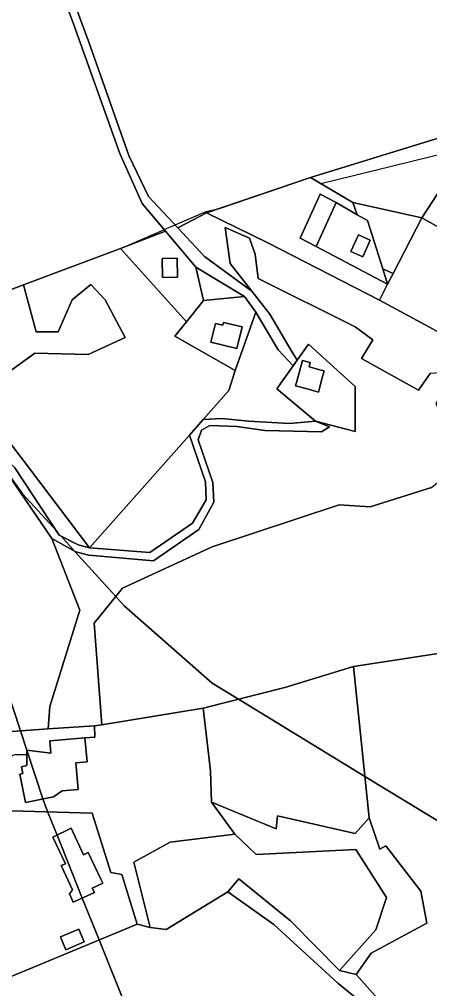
# Model space of a CAD drawing. Extents: x -477304 to -465429, y -1159113 to -1149210.
# Drawn here: x -475240.6 to -475105.3, y -1151544.2 to -1151224.6 of the extents above; entities that cross this region are included whole.
import ezdxf

# ---------------------------------------------------------------- set-up
doc = ezdxf.new("R2010")
doc.units = 0
for name, color, linetype in [('BPEJ_s', 7, 'Continuous'), ('orna_s', 7, 'Continuous'), ('ostatni_s', 7, 'Continuous'), ('PUPFL_s', 7, 'Continuous'), ('trav_porost_s', 7, 'Continuous')]:
    doc.layers.add(name, color=color, linetype=linetype)

msp = doc.modelspace()

# ---------------------------------------------------------------- linework, layer by layer
at = {"layer": 'BPEJ_s'}
for points in [[(-475271.42, -1151324.25), (-475239.26, -1151312.16), (-475207.22, -1151300.13), (-475207.02, -1151300.05), (-475206.93, -1151300.02), (-475193, -1151294), (-475192.85, -1151293.94), (-475189.22, -1151292.38), (-475179, -1151288), (-475174.62, -1151286.93), (-475144.6, -1151276.72), (-475141.21, -1151278.73), (-475099.5, -1151268.5)], [(-475271.42, -1151324.25), (-475239.26, -1151312.16), (-475207.22, -1151300.13), (-475207.02, -1151300.05), (-475206.93, -1151300.02), (-475193, -1151294), (-475192.85, -1151293.94), (-475189.22, -1151292.38), (-475179, -1151288), (-475174.62, -1151286.93), (-475144.6, -1151276.72), (-475141.21, -1151278.73), (-475099.5, -1151268.5)], [(-475277.96, -1151326.7), (-475277.5, -1151327.5), (-475274.21, -1151343.61), (-475273.37, -1151347.74), (-475273.2, -1151348.59), (-475270.31, -1151362.72), (-475268.59, -1151371.17), (-475267.59, -1151376.05), (-475267.5, -1151376.5), (-475263.05, -1151389.98), (-475261.49, -1151394.7), (-475257.34, -1151407.25), (-475252.15, -1151422.98), (-475240.2, -1151459.16), (-475238.08, -1151465.59), (-475232.8, -1151481.59), (-475232, -1151484), (-475231.23, -1151485.92), (-475231.05, -1151486.36), (-475228.17, -1151493.53), (-475223.19, -1151505.95), (-475219.83, -1151514.34), (-475214.29, -1151528.13), (-475168, -1151643.5)], [(-475057.77, -1151516.16), (-475126.64, -1151474.19), (-475168.32, -1151448.79), (-475177, -1151443.5), (-475206, -1151418), (-475208.81, -1151414.89), (-475222.26, -1151400.04), (-475226.82, -1151395), (-475227.42, -1151394.7), (-475228.28, -1151393.39), (-475239.5, -1151381), (-475252.5, -1151363)], [(-475252.5, -1151363), (-475239.5, -1151381), (-475228.28, -1151393.39), (-475227.42, -1151394.7), (-475226.82, -1151395), (-475222.26, -1151400.04), (-475208.81, -1151414.89), (-475206, -1151418), (-475177, -1151443.5), (-475168.32, -1151448.79), (-475126.64, -1151474.19), (-475057.77, -1151516.16)], [(-475168, -1151643.5), (-475214.29, -1151528.13), (-475219.83, -1151514.34), (-475223.19, -1151505.95), (-475228.17, -1151493.53), (-475231.05, -1151486.36), (-475231.23, -1151485.92), (-475232, -1151484), (-475232.8, -1151481.59), (-475238.08, -1151465.59), (-475240.2, -1151459.16), (-475252.15, -1151422.98)]]:
    msp.add_lwpolyline(points, dxfattribs=at)
at = {"layer": 'orna_s'}
for points in [[(-475144.6, -1151276.72), (-475130.68, -1151284.96), (-475129.18, -1151289.02), (-475136.14, -1151285), (-475141.43, -1151282.22), (-475148.06, -1151296.77), (-475142.77, -1151299.55), (-475119.19, -1151311.96), (-475121.9, -1151317.2), (-475158.68, -1151298.26), (-475178.84, -1151288.36)], [(-475142.77, -1151299.55), (-475148.06, -1151296.77), (-475141.43, -1151282.22), (-475136.14, -1151285)], [(-475121.9, -1151317.2), (-475119.19, -1151311.96), (-475117.35, -1151308.41), (-475107.85, -1151290.01), (-475088.14, -1151301.17), (-475088.52, -1151302.19), (-475098.68, -1151329.69)], [(-475117.35, -1151308.41), (-475119.19, -1151311.96), (-475120.79, -1151306.87)]]:
    msp.add_lwpolyline(points, close=True, dxfattribs=at)
at = {"layer": 'ostatni_s'}
for points in [[(-475239.71, -1151172.84), (-475217.84, -1151231.85), (-475204.53, -1151269.52), (-475197.96, -1151283.06), (-475188.29, -1151293.38), (-475179.6, -1151302.77), (-475163.91, -1151314.26), (-475157.98, -1151321.81), (-475150.6, -1151334.33), (-475149.05, -1151336.97), (-475150.33, -1151338.79), (-475155.3, -1151333.56), (-475162.64, -1151321.12), (-475166.39, -1151315.96), (-475182.36, -1151306.31), (-475192.41, -1151294.46), (-475200.06, -1151285.37), (-475207.45, -1151268.85), (-475222.58, -1151226.41), (-475241.53, -1151175)], [(-475104.73, -1151378.99), (-475124.91, -1151385.36), (-475135.17, -1151384.64), (-475177, -1151398.54), (-475206.57, -1151412.14), (-475215.93, -1151423.64), (-475213.34, -1151457.24), (-475215.83, -1151457.49), (-475231.11, -1151458.51), (-475230.54, -1151451.19), (-475220.67, -1151419.38), (-475229.93, -1151395.77), (-475221.99, -1151400.19), (-475217.68, -1151401.32), (-475196.37, -1151403.19), (-475181.44, -1151392.77), (-475176.49, -1151383.82), (-475176.75, -1151377.35), (-475181.6, -1151363.22), (-475180.57, -1151360.09), (-475177.8, -1151358.55), (-475168.93, -1151358.8), (-475159.67, -1151360.21), (-475150.23, -1151360.42), (-475140.95, -1151360.57), (-475138.38, -1151358.98), (-475143, -1151357.08), (-475129.87, -1151360.49), (-475129.88, -1151345.62), (-475145.29, -1151331.65), (-475149.05, -1151336.97), (-475150.6, -1151334.33), (-475157.98, -1151321.81), (-475163.91, -1151314.26), (-475171.08, -1151305.1), (-475172.77, -1151293.2), (-475164.72, -1151296.74), (-475162.82, -1151302.08), (-475161.9, -1151310.08), (-475129.87, -1151325.94), (-475124.07, -1151330.25), (-475127.8, -1151336.38), (-475109.02, -1151346.92), (-475105.1, -1151341.38)], [(-475242.07, -1151372.45), (-475227.42, -1151394.7), (-475221.22, -1151397.83), (-475217.42, -1151398.83), (-475197.57, -1151400.39), (-475183.52, -1151390.75), (-475179.03, -1151383.07), (-475179.24, -1151377.07), (-475184.54, -1151361.66), (-475180.03, -1151356.57), (-475173.82, -1151356.16), (-475165.05, -1151357.13), (-475151.51, -1151357.85), (-475143, -1151357.08), (-475138.38, -1151358.98), (-475140.95, -1151360.57), (-475150.23, -1151360.42), (-475159.67, -1151360.21), (-475168.93, -1151358.8), (-475177.8, -1151358.55), (-475180.57, -1151360.09), (-475181.6, -1151363.22), (-475176.75, -1151377.35), (-475176.49, -1151383.82), (-475181.44, -1151392.77), (-475196.37, -1151403.19), (-475217.68, -1151401.32), (-475221.99, -1151400.19), (-475229.93, -1151395.77), (-475245.1, -1151373.38)]]:
    msp.add_lwpolyline(points, dxfattribs=at)
for points in [[(-475107.85, -1151290.01), (-475095.53, -1151271.01), (-475098.2, -1151262.5), (-475056.29, -1151250.13), (-475044.09, -1151299.75), (-475059.29, -1151297.19), (-475073.3, -1151308.45), (-475084.79, -1151303.35), (-475088.14, -1151301.17)], [(-475136.14, -1151285), (-475129.18, -1151289.02), (-475125.79, -1151290.97), (-475120.79, -1151306.87), (-475119.19, -1151311.96), (-475142.77, -1151299.55)], [(-475207.23, -1151300.13), (-475192.41, -1151294.46), (-475182.36, -1151306.31), (-475179.83, -1151317.32), (-475185.53, -1151324.37)], [(-475131.26, -1151301.18), (-475127.4, -1151302.93), (-475124.89, -1151297.39), (-475128.75, -1151295.64)], [(-475124.89, -1151297.39), (-475127.4, -1151302.93), (-475131.26, -1151301.18), (-475128.75, -1151295.64)], [(-475193.37, -1151309.69), (-475188.41, -1151309.59), (-475188.54, -1151303.34), (-475193.5, -1151303.44)], [(-475188.41, -1151309.59), (-475193.37, -1151309.69), (-475193.5, -1151303.44), (-475188.54, -1151303.34)], [(-475162.64, -1151321.12), (-475169.4, -1151340.39), (-475189.37, -1151329.11), (-475185.53, -1151324.37), (-475179.83, -1151317.32), (-475166.39, -1151315.96)], [(-475177.41, -1151331), (-475175.89, -1151324.85), (-475173.47, -1151325.45), (-475173.24, -1151324.51), (-475167.15, -1151326.01), (-475168.9, -1151333.1)], [(-475168.9, -1151333.1), (-475167.15, -1151326.01), (-475173.24, -1151324.51), (-475173.47, -1151325.45), (-475175.89, -1151324.85), (-475177.41, -1151331)], [(-475145.29, -1151331.65), (-475129.88, -1151345.62), (-475129.87, -1151360.49), (-475143, -1151357.08), (-475155.73, -1151346.46), (-475150.33, -1151338.79), (-475149.05, -1151336.97)], [(-475144.71, -1151337.75), (-475147.25, -1151337.06), (-475149.04, -1151343.61), (-475149.54, -1151345.43), (-475145.71, -1151346.48), (-475142, -1151347.5), (-475140.73, -1151342.85), (-475140.09, -1151340.51), (-475141.52, -1151340.12), (-475145.09, -1151339.14)], [(-475140.73, -1151342.85), (-475142, -1151347.5), (-475145.71, -1151346.48), (-475149.54, -1151345.43), (-475149.04, -1151343.61), (-475147.25, -1151337.06), (-475144.71, -1151337.75), (-475145.09, -1151339.14), (-475141.52, -1151340.12), (-475140.09, -1151340.51)], [(-475262.83, -1151491.06), (-475269.5, -1151493.37), (-475268.01, -1151485.2), (-475255.6, -1151466.08), (-475254.97, -1151461.21), (-475247.56, -1151459.68), (-475231.11, -1151458.51), (-475215.83, -1151457.49), (-475215.75, -1151461.25), (-475218.98, -1151461.44), (-475222.76, -1151461.79), (-475230.53, -1151462.51), (-475230.16, -1151466.51), (-475238.08, -1151465.56), (-475238.14, -1151467.05), (-475241.78, -1151466.95), (-475256.91, -1151472.23)], [(-475239.9, -1151471.01), (-475238.17, -1151470.66), (-475238.14, -1151467.05), (-475238.08, -1151465.56), (-475230.16, -1151466.51), (-475230.53, -1151462.51), (-475222.76, -1151461.79), (-475218.98, -1151461.44), (-475218.24, -1151469.4), (-475222.02, -1151469.75), (-475221.21, -1151478.49), (-475226.49, -1151478.98), (-475229.33, -1151480.89), (-475238.58, -1151482.76), (-475240.46, -1151473.47), (-475239.44, -1151473.26)], [(-475223.55, -1151491.31), (-475219.39, -1151500.05), (-475217.85, -1151499.32), (-475213.72, -1151508.04), (-475213.1, -1151509.41), (-475216.59, -1151511.04), (-475215.84, -1151512.49), (-475222.79, -1151515.71), (-475224.09, -1151512.89), (-475223.01, -1151511.59), (-475226.81, -1151503.62), (-475225.35, -1151502.99), (-475229.56, -1151494.2)], [(-475219.19, -1151528.75), (-475225.24, -1151531.35), (-475227.02, -1151527.15), (-475220.98, -1151524.61)]]:
    msp.add_lwpolyline(points, close=True, dxfattribs=at)
at = {"layer": 'PUPFL_s'}
for points in [[(-475098.2, -1151262.5), (-475144.6, -1151276.72), (-475178.84, -1151288.36), (-475188.29, -1151293.38), (-475197.96, -1151283.06), (-475204.53, -1151269.52), (-475217.84, -1151231.85), (-475239.71, -1151172.84)], [(-475241.53, -1151175), (-475222.58, -1151226.41), (-475207.45, -1151268.85), (-475200.06, -1151285.37), (-475192.41, -1151294.46), (-475207.23, -1151300.13), (-475239.26, -1151312.16), (-475278.64, -1151326.96), (-475284.08, -1151300.07), (-475295.21, -1151286.12), (-475306.8, -1151264.87), (-475309.25, -1151248.07), (-475315.45, -1151223.69)]]:
    msp.add_lwpolyline(points, dxfattribs=at)
for points in [[(-475144.6, -1151276.72), (-475098.2, -1151262.5), (-475095.53, -1151271.01), (-475107.85, -1151290.01), (-475130.68, -1151284.96)], [(-475107.85, -1151290.01), (-475117.35, -1151308.41), (-475120.79, -1151306.87), (-475125.79, -1151290.97), (-475129.18, -1151289.02), (-475130.68, -1151284.96)]]:
    msp.add_lwpolyline(points, close=True, dxfattribs=at)
at = {"layer": 'trav_porost_s'}
for points in [[(-475124.07, -1151330.25), (-475129.87, -1151325.94), (-475161.9, -1151310.08), (-475162.82, -1151302.08), (-475164.72, -1151296.74), (-475172.77, -1151293.2), (-475171.08, -1151305.1), (-475163.91, -1151314.26), (-475179.6, -1151302.77), (-475188.29, -1151293.38), (-475178.84, -1151288.36), (-475158.68, -1151298.26), (-475121.9, -1151317.2), (-475098.68, -1151329.69), (-475093.77, -1151348.04), (-475098.18, -1151340.89), (-475105.1, -1151341.38), (-475109.02, -1151346.92), (-475127.8, -1151336.38)], [(-475207.23, -1151300.13), (-475185.53, -1151324.37), (-475189.37, -1151329.11), (-475169.4, -1151340.39), (-475171.52, -1151346.95), (-475180.03, -1151356.57), (-475184.54, -1151361.66), (-475217.42, -1151398.83), (-475239.96, -1151369.07), (-475253.89, -1151350.95), (-475250.3, -1151346.33), (-475250.44, -1151340.43), (-475243.85, -1151340.66), (-475235.53, -1151334.68), (-475217.93, -1151335.1), (-475205.71, -1151329.48), (-475212.29, -1151317.03), (-475217.02, -1151311.98), (-475223.18, -1151317.11), (-475227.78, -1151327.68), (-475235.01, -1151327.68), (-475239.26, -1151312.16)], [(-475179.83, -1151317.32), (-475182.36, -1151306.31), (-475166.39, -1151315.96)], [(-475253.89, -1151350.95), (-475239.96, -1151369.07), (-475217.42, -1151398.83), (-475221.22, -1151397.83), (-475227.42, -1151394.7), (-475242.07, -1151372.45), (-475258.76, -1151356.31), (-475275.67, -1151342.41), (-475278.64, -1151326.96), (-475239.26, -1151312.16), (-475235.01, -1151327.68), (-475227.78, -1151327.68), (-475223.18, -1151317.11), (-475217.02, -1151311.98), (-475212.29, -1151317.03), (-475205.71, -1151329.48), (-475217.93, -1151335.1), (-475235.53, -1151334.68), (-475243.85, -1151340.66), (-475250.44, -1151340.43), (-475250.3, -1151346.33)], [(-475171.52, -1151346.95), (-475169.4, -1151340.39), (-475162.64, -1151321.12), (-475155.3, -1151333.56), (-475150.33, -1151338.79), (-475155.73, -1151346.46), (-475143, -1151357.08), (-475151.51, -1151357.85), (-475165.05, -1151357.13), (-475173.82, -1151356.16), (-475180.03, -1151356.57)], [(-475077.46, -1151429.88), (-475130.42, -1151438.02), (-475153.01, -1151444.89), (-475179.97, -1151451.76), (-475213.34, -1151457.24), (-475215.93, -1151423.64), (-475206.57, -1151412.14), (-475177, -1151398.54), (-475135.17, -1151384.64), (-475124.91, -1151385.36), (-475104.73, -1151378.99), (-475096.15, -1151371.76), (-475095.79, -1151365.7), (-475103.16, -1151351.41), (-475098.18, -1151340.89), (-475093.77, -1151348.04), (-475093.48, -1151349.48), (-475086.62, -1151383.42), (-475082.26, -1151405.02)], [(-475217.42, -1151398.83), (-475184.54, -1151361.66), (-475179.24, -1151377.07), (-475179.03, -1151383.07), (-475183.52, -1151390.75), (-475197.57, -1151400.39)], [(-475250.51, -1151442.81), (-475249.32, -1151442.85), (-475254.23, -1151408.39), (-475254.33, -1151399.34), (-475248.97, -1151392.21), (-475245.1, -1151373.38), (-475229.93, -1151395.77), (-475220.67, -1151419.38), (-475230.54, -1151451.19), (-475231.11, -1151458.51), (-475247.56, -1151459.68), (-475247.78, -1151452.17)], [(-475044.87, -1151426.5), (-475045.62, -1151438.12), (-475058.02, -1151471.95), (-475056.69, -1151493.84), (-475058.02, -1151521.33), (-475064.36, -1151534.34), (-475069.84, -1151554.07), (-475067.71, -1151555.4), (-475067.25, -1151564.77), (-475063.07, -1151577.82), (-475078.19, -1151575.23), (-475096.77, -1151567.79), (-475117.78, -1151552.71), (-475129.54, -1151539.49), (-475124.55, -1151532.51), (-475106.26, -1151522.6), (-475108.24, -1151512.04), (-475119.75, -1151497.09), (-475121.74, -1151498.23), (-475125.21, -1151487.9), (-475130.42, -1151438.02), (-475077.46, -1151429.88), (-475057.18, -1151427.79)], [(-475129.83, -1151493.03), (-475155.53, -1151487.18), (-475155.96, -1151491.46), (-475177.23, -1151482.65), (-475177.61, -1151472.38), (-475179.97, -1151451.76), (-475153.01, -1151444.89), (-475130.42, -1151438.02), (-475125.21, -1151487.9)], [(-475108.24, -1151512.04), (-475106.26, -1151522.6), (-475124.55, -1151532.51), (-475129.54, -1151539.49), (-475135.06, -1151538.21), (-475123.01, -1151524.84), (-475119.56, -1151514.16), (-475129.68, -1151498.36), (-475162.5, -1151500.01), (-475169.59, -1151493.27), (-475177.23, -1151482.65), (-475155.96, -1151491.46), (-475155.53, -1151487.18), (-475129.83, -1151493.03), (-475125.21, -1151487.9), (-475121.74, -1151498.23), (-475119.75, -1151497.09)], [(-475244.58, -1151540.68), (-475244.2, -1151533.43), (-475250.21, -1151520.32), (-475264.8, -1151513.68), (-475269.5, -1151493.37), (-475262.83, -1151491.06), (-475254.68, -1151485.26), (-475216.59, -1151486.34), (-475210.41, -1151505.94), (-475206.77, -1151506.56), (-475201.76, -1151522.94)], [(-475226.81, -1151503.62), (-475223.01, -1151511.59), (-475224.09, -1151512.89), (-475222.79, -1151515.71), (-475215.84, -1151512.49), (-475216.59, -1151511.04), (-475213.1, -1151509.41), (-475213.72, -1151508.04), (-475217.85, -1151499.32), (-475219.39, -1151500.05), (-475223.55, -1151491.31), (-475229.56, -1151494.2), (-475225.35, -1151502.99)], [(-475135.06, -1151538.21), (-475151.14, -1151521.81), (-475168.27, -1151507.96), (-475171.86, -1151512.32), (-475192.22, -1151524.73), (-475197.49, -1151524.03), (-475202.8, -1151502.45), (-475190.85, -1151495.84), (-475169.59, -1151493.27), (-475162.5, -1151500.01), (-475129.68, -1151498.36), (-475119.56, -1151514.16), (-475123.01, -1151524.84)], [(-475129.54, -1151539.49), (-475117.78, -1151552.71), (-475096.77, -1151567.79), (-475078.19, -1151575.23), (-475097.24, -1151570.32), (-475120.3, -1151554.83), (-475135.59, -1151542.43), (-475156.64, -1151523.04), (-475171.86, -1151512.32), (-475168.27, -1151507.96), (-475151.14, -1151521.81), (-475135.06, -1151538.21)], [(-475219.19, -1151528.75), (-475220.98, -1151524.61), (-475227.02, -1151527.15), (-475225.24, -1151531.35)]]:
    msp.add_lwpolyline(points, close=True, dxfattribs=at)
for points in [[(-475241.78, -1151466.95), (-475238.14, -1151467.05), (-475238.17, -1151470.66), (-475239.9, -1151471.01), (-475239.44, -1151473.26), (-475240.46, -1151473.47), (-475238.58, -1151482.76), (-475229.33, -1151480.89), (-475226.49, -1151478.98), (-475221.21, -1151478.49), (-475222.02, -1151469.75), (-475218.24, -1151469.4), (-475218.98, -1151461.44), (-475215.75, -1151461.25), (-475215.83, -1151457.49), (-475213.34, -1151457.24), (-475179.97, -1151451.76), (-475177.61, -1151472.38), (-475177.23, -1151482.65), (-475169.59, -1151493.27), (-475190.85, -1151495.84), (-475202.8, -1151502.45), (-475197.49, -1151524.03), (-475201.76, -1151522.94), (-475206.77, -1151506.56), (-475210.41, -1151505.94), (-475216.59, -1151486.34), (-475254.68, -1151485.26)], [(-475246.13, -1151570.59), (-475244.58, -1151540.68), (-475201.76, -1151522.94), (-475197.49, -1151524.03), (-475192.22, -1151524.73), (-475171.86, -1151512.32), (-475156.64, -1151523.04), (-475135.59, -1151542.43), (-475120.3, -1151554.83)]]:
    msp.add_lwpolyline(points, dxfattribs=at)

doc.saveas('drawing.dxf')
